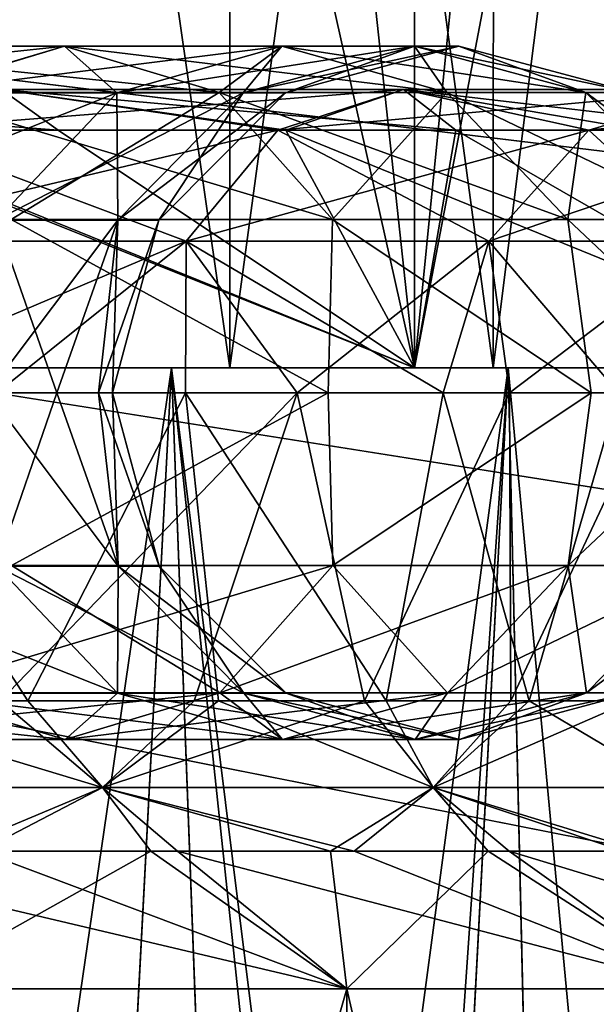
# Model space of a CAD drawing. Header units: metres. Extents: x -104 to 104, y -111 to 38.
# Tile 462 of 656: x -69.16 to -67.83, y 15.03 to 17.3. Entities that reach past the tile are written whole.
import ezdxf

# ---------------------------------------------------------------- set-up
doc = ezdxf.new("R2010")
doc.units = ezdxf.units.M
doc.layers.add('solid_509367_AD153', color=7, linetype='CONTINUOUS')

msp = doc.modelspace()

# ---------------------------------------------------------------- linework, layer by layer
at = {"layer": 'solid_509367_AD153'}
for points in [[(-68.253166, 16.5, 7.651943), (-68.848053, 22, 8.246834), (-69.485741, 22, 8.795604)], [(-69.485741, 16.5, 8.795604), (-68.253166, 16.5, 7.651943), (-69.485741, 22, 8.795604)], [(-69.485741, 16.5, -8.795604), (-69.485741, 22, -8.795604), (-68.848053, 22, -8.246834)], [(-69.485741, 16.5, -8.795604), (-68.848053, 22, -8.246834), (-68.253166, 22, -7.651943)], [(-68.253166, 16.5, -7.651943), (-69.485741, 16.5, -8.795604), (-68.253166, 22, -7.651943)], [(-68.253166, 16.5, 7.651943), (-68.253166, 22, 7.651943), (-68.848053, 22, 8.246834)], [(-67.204811, 16.5, 6.337351), (-67.704399, 22, 7.01426), (-68.253166, 22, 7.651943)], [(-68.253166, 16.5, 7.651943), (-67.204811, 16.5, 6.337351), (-68.253166, 22, 7.651943)], [(-68.253166, 16.5, -7.651943), (-68.253166, 22, -7.651943), (-67.704399, 22, -7.01426)], [(-68.253166, 16.5, -7.651943), (-67.704399, 22, -7.01426), (-67.204811, 22, -6.337351)], [(-67.204811, 16.5, -6.337351), (-68.253166, 16.5, -7.651943), (-67.204811, 22, -6.337351)], [(-69.328087, 16.5, 8.989111), (-69.329865, 21, 8.991062), (-68.679558, 21, 8.430799)], [(-68.679474, 16.5, -8.4313), (-68.679558, 21, -8.430799), (-69.329865, 21, -8.991062)], [(-69.328087, 16.5, -8.989111), (-68.679474, 16.5, -8.4313), (-69.329865, 21, -8.991062)], [(-68.679474, 16.5, 8.4313), (-69.328087, 16.5, 8.989111), (-68.679558, 21, 8.430799)], [(-68.679474, 16.5, 8.4313), (-68.679558, 21, 8.430799), (-68.069199, 21, 7.82044)], [(-68.071373, 16.5, -7.822324), (-68.069199, 21, -7.82044), (-68.679558, 21, -8.430799)], [(-68.679474, 16.5, -8.4313), (-68.071373, 16.5, -7.822324), (-68.679558, 21, -8.430799)], [(-68.071373, 16.5, 7.822324), (-68.679474, 16.5, 8.4313), (-68.069199, 21, 7.82044)], [(-68.071373, 16.5, 7.822324), (-68.069199, 21, 7.82044), (-67.508942, 21, 7.170133)], [(-67.507935, 16.5, 7.167895), (-68.071373, 16.5, 7.822324), (-67.508942, 21, 7.170133)], [(-68.071373, 16.5, -7.822324), (-67.507935, 16.5, -7.167895), (-68.069199, 21, -7.82044)], [(-67.507935, 16.5, -7.167895), (-67.508942, 21, -7.170133), (-68.069199, 21, -7.82044)], [(-88.5, -7.5, -19), (-88.5, 19.5, -19), (88.5, 19.5, -19)], [(-36.57795, -7.5, -19), (-88.5, -7.5, -19), (88.5, 19.5, -19)], [(-88.5, 19.5, 19), (-20.601435, 15.860655, 19), (-18.989748, 17.759779, 19)], [(-88.5, 19.5, 19), (-22.036695, 13.796837, 19), (-20.601435, 15.860655, 19)], [(-88.5, 19.5, 19), (-23.262661, 11.611843, 19), (-22.036695, 13.796837, 19)], [(-88.5, 19.5, 19), (-24.274422, 9.313841, 19), (-23.262661, 11.611843, 19)], [(-88.5, 19.5, 19), (-25.057833, 6.933899, 19), (-24.274422, 9.313841, 19)], [(-88.5, 19.5, 19), (-25.610046, 4.486145, 19), (-25.057833, 6.933899, 19)], [(-88.5, 19.5, 19), (-25.922733, 1.996398, 19), (-25.610046, 4.486145, 19)], [(-88.5, 19.5, 19), (-25.994944, -0.508141, 19), (-25.922733, 1.996398, 19)], [(-88.5, 19.5, 19), (-28.25597, -9.176244, 19), (-25.994944, -0.508141, 19)], [(-88.5, 19.5, 19), (-30.260374, -8.449453, 19), (-28.25597, -9.176244, 19)], [(-88.5, 19.5, 19), (-32.333549, -7.923218, 19), (-30.260374, -8.449453, 19)], [(-88.5, 19.5, 19), (-34.437721, -7.607192, 19), (-32.333549, -7.923218, 19)], [(-88.5, 19.5, 19), (-36.57795, -7.5, 19), (-34.437721, -7.607192, 19)], [(-88.5, 19.5, 19), (-88.5, -7.5, 19), (-36.57795, -7.5, 19)], [(-69.060844, 17.242264, 3.79044), (-69.417465, 17.134457, 3.608731), (-70.069199, 17.134457, 4.672254)], [(-69.745384, 17.242264, 4.907515), (-69.060844, 17.242264, 3.79044), (-70.069199, 17.134457, 4.672254)], [(-68.704018, 17.135294, 3.972252), (-69.060844, 17.242264, 3.79044), (-69.745384, 17.242264, 4.907515)], [(-69.421394, 17.135294, 5.142908), (-68.704018, 17.135294, 3.972252), (-69.745384, 17.242264, 4.907515)], [(-69.060844, 17.242264, -3.79044), (-69.745384, 17.242264, -4.907515), (-69.417465, 17.134457, -3.608731)], [(-69.421394, 17.135294, -5.142908), (-69.745384, 17.242264, -4.907515), (-69.060844, 17.242264, -3.79044)], [(-68.704018, 17.135294, -3.972252), (-69.421394, 17.135294, -5.142908), (-69.060844, 17.242264, -3.79044)], [(-68.559471, 17.242264, 2.580033), (-68.940132, 17.134457, 2.456349), (-69.417465, 17.134457, 3.608731)], [(-69.060844, 17.242264, 3.79044), (-68.559471, 17.242264, 2.580033), (-69.417465, 17.134457, 3.608731)], [(-69.060844, 17.242264, -3.79044), (-69.417465, 17.134457, -3.608731), (-68.940132, 17.134457, -2.456349)], [(-68.178604, 17.135294, 2.703787), (-68.559471, 17.242264, 2.580033), (-69.060844, 17.242264, 3.79044)], [(-68.704018, 17.135294, 3.972252), (-68.178604, 17.135294, 2.703787), (-69.060844, 17.242264, 3.79044)], [(-68.559471, 17.242264, -2.580033), (-69.060844, 17.242264, -3.79044), (-68.940132, 17.134457, -2.456349)], [(-68.704018, 17.135294, -3.972252), (-69.060844, 17.242264, -3.79044), (-68.559471, 17.242264, -2.580033)], [(-68.253632, 17.242264, 1.306097), (-68.648949, 17.134457, 1.243484), (-68.940132, 17.134457, 2.456349)], [(-68.559471, 17.242264, 2.580033), (-68.253632, 17.242264, 1.306097), (-68.940132, 17.134457, 2.456349)], [(-68.559471, 17.242264, -2.580033), (-68.940132, 17.134457, -2.456349), (-68.648949, 17.134457, -1.243484)], [(-68.178604, 17.135294, -2.703787), (-68.704018, 17.135294, -3.972252), (-68.559471, 17.242264, -2.580033)], [(-68.150841, 17.242264), (-68.551086, 17.134457), (-68.648949, 17.134457, 1.243484)], [(-68.253632, 17.242264, -1.306097), (-68.648949, 17.134457, -1.243484), (-68.551086, 17.134457)], [(-68.253632, 17.242264, 1.306097), (-68.150841, 17.242264), (-68.648949, 17.134457, 1.243484)], [(-68.253632, 17.242264, -1.306097), (-68.559471, 17.242264, -2.580033), (-68.648949, 17.134457, -1.243484)], [(-67.858086, 17.135294, 1.368745), (-68.253632, 17.242264, 1.306097), (-68.559471, 17.242264, 2.580033)], [(-68.178604, 17.135294, 2.703787), (-67.858086, 17.135294, 1.368745), (-68.559471, 17.242264, 2.580033)], [(-68.178604, 17.135294, -2.703787), (-68.559471, 17.242264, -2.580033), (-68.253632, 17.242264, -1.306097)], [(-68.253632, 17.242264, -1.306097), (-68.551086, 17.134457), (-68.150841, 17.242264)], [(-67.750366, 17.135294), (-68.150841, 17.242264), (-68.253632, 17.242264, 1.306097)], [(-67.858086, 17.135294, -1.368745), (-68.253632, 17.242264, -1.306097), (-68.150841, 17.242264)], [(-67.858086, 17.135294, 1.368745), (-67.750366, 17.135294), (-68.253632, 17.242264, 1.306097)], [(-67.858086, 17.135294, -1.368745), (-68.178604, 17.135294, -2.703787), (-68.253632, 17.242264, -1.306097)], [(-67.858086, 17.135294, -1.368745), (-68.150841, 17.242264), (-67.750366, 17.135294)], [(-70.29628, 17.142265, -7.779223), (-69.626564, 17.048483, -7.671109), (-69.075844, 17.048483, -7.139463)], [(-70.29628, 17.142265, -7.779223), (-69.075844, 17.048483, -7.139463), (-69.206131, 17.142265, -6.767719)], [(-68.940132, 17.134457, 2.456349), (-69.218384, 16.840813, 2.36594), (-69.678146, 16.840813, 3.475907)], [(-69.417465, 17.134457, 3.608731), (-68.940132, 17.134457, 2.456349), (-69.678146, 16.840813, 3.475907)], [(-69.206131, 17.142265, 6.767719), (-68.549995, 17.048483, 6.548849), (-69.606308, 17.048483, 7.65291)], [(-69.206131, 17.142265, 6.767719), (-69.462936, 17.0483, 6.529442), (-68.568367, 17.0483, 5.407694)], [(-68.278923, 17.142265, -5.605035), (-68.568367, 17.0483, -5.407694), (-69.462936, 17.0483, -6.529442)], [(-69.206131, 17.142265, -6.767719), (-68.278923, 17.142265, -5.605035), (-69.462936, 17.0483, -6.529442)], [(-68.442787, 16.842264, 4.105354), (-68.704018, 17.135294, 3.972252), (-69.421394, 17.135294, 5.142908)], [(-69.184204, 16.842264, 5.315237), (-68.442787, 16.842264, 4.105354), (-69.421394, 17.135294, 5.142908)], [(-69.184204, 16.842264, -5.315237), (-69.421394, 17.135294, -5.142908), (-68.704018, 17.135294, -3.972252)], [(-68.940132, 17.134457, -2.456349), (-69.417465, 17.134457, -3.608731), (-69.218384, 16.840813, -2.36594)], [(-68.648949, 17.134457, 1.243484), (-68.93792, 16.840813, 1.197716), (-69.218384, 16.840813, 2.36594)], [(-68.940132, 17.134457, 2.456349), (-68.648949, 17.134457, 1.243484), (-69.218384, 16.840813, 2.36594)], [(-68.940132, 17.134457, -2.456349), (-69.218384, 16.840813, -2.36594), (-68.93792, 16.840813, -1.197716)], [(-68.278923, 17.142265, 5.605035), (-68.549995, 17.048483, 6.548849), (-69.206131, 17.142265, 6.767719)], [(-69.206131, 17.142265, -6.767719), (-69.075844, 17.048483, -7.139463), (-68.15757, 17.048483, -6.041017)], [(-69.206131, 17.142265, -6.767719), (-68.15757, 17.048483, -6.041017), (-68.278923, 17.142265, -5.605035)], [(-68.278923, 17.142265, 5.605035), (-69.206131, 17.142265, 6.767719), (-68.568367, 17.0483, 5.407694)], [(-68.442787, 16.842264, -4.105354), (-69.184204, 16.842264, -5.315237), (-68.704018, 17.135294, -3.972252)], [(-68.648949, 17.134457, -1.243484), (-68.940132, 17.134457, -2.456349), (-68.93792, 16.840813, -1.197716)], [(-68.551086, 17.134457), (-68.843658, 16.840813), (-68.93792, 16.840813, 1.197716)], [(-68.648949, 17.134457, -1.243484), (-68.93792, 16.840813, -1.197716), (-68.843658, 16.840813)], [(-68.648949, 17.134457, 1.243484), (-68.551086, 17.134457), (-68.93792, 16.840813, 1.197716)], [(-68.648949, 17.134457, -1.243484), (-68.843658, 16.840813), (-68.551086, 17.134457)], [(-67.899765, 16.842264, 2.794385), (-68.178604, 17.135294, 2.703787), (-68.704018, 17.135294, 3.972252)], [(-68.442787, 16.842264, 4.105354), (-67.899765, 16.842264, 2.794385), (-68.704018, 17.135294, 3.972252)], [(-68.442787, 16.842264, -4.105354), (-68.704018, 17.135294, -3.972252), (-68.178604, 17.135294, -2.703787)], [(-68.278923, 17.142265, 5.605035), (-68.568367, 17.0483, 5.407694), (-67.850983, 17.0483, 4.165146)], [(-67.535362, 17.142265, -4.317143), (-67.850983, 17.0483, -4.165146), (-68.568367, 17.0483, -5.407694)], [(-68.278923, 17.142265, -5.605035), (-67.535362, 17.142265, -4.317143), (-68.568367, 17.0483, -5.407694)], [(-68.278923, 17.142265, 5.605035), (-67.729996, 17.048483, 5.40157), (-68.549995, 17.048483, 6.548849)], [(-67.899765, 16.842264, -2.794385), (-68.442787, 16.842264, -4.105354), (-68.178604, 17.135294, -2.703787)], [(-67.535362, 17.142265, 4.317143), (-67.729996, 17.048483, 5.40157), (-68.278923, 17.142265, 5.605035)], [(-68.278923, 17.142265, -5.605035), (-68.15757, 17.048483, -6.041017), (-67.474983, 17.048483, -4.963771)], [(-68.278923, 17.142265, -5.605035), (-67.474983, 17.048483, -4.963771), (-67.535362, 17.142265, -4.317143)], [(-67.535362, 17.142265, 4.317143), (-68.278923, 17.142265, 5.605035), (-67.850983, 17.0483, 4.165146)], [(-67.568512, 16.842264, 1.414609), (-67.858086, 17.135294, 1.368745), (-68.178604, 17.135294, 2.703787)], [(-67.899765, 16.842264, 2.794385), (-67.568512, 16.842264, 1.414609), (-68.178604, 17.135294, 2.703787)], [(-67.899765, 16.842264, -2.794385), (-68.178604, 17.135294, -2.703787), (-67.858086, 17.135294, -1.368745)], [(-67.568512, 16.842264, -1.414609), (-67.899765, 16.842264, -2.794385), (-67.858086, 17.135294, -1.368745)], [(-67.457176, 16.842264), (-67.750366, 17.135294), (-67.858086, 17.135294, 1.368745)], [(-67.568512, 16.842264, -1.414609), (-67.858086, 17.135294, -1.368745), (-67.750366, 17.135294)], [(-67.568512, 16.842264, 1.414609), (-67.457176, 16.842264), (-67.858086, 17.135294, 1.368745)], [(-67.535362, 17.142265, 4.317143), (-67.850983, 17.0483, 4.165146), (-67.326805, 17.0483, 2.829556)], [(-66.99205, 17.142265, -2.932814), (-67.326805, 17.0483, -2.829556), (-67.850983, 17.0483, -4.165146)], [(-67.535362, 17.142265, -4.317143), (-66.99205, 17.142265, -2.932814), (-67.850983, 17.0483, -4.165146)], [(-69.462936, 17.0483, 6.529442), (-69.650795, 16.79163, 6.355137), (-68.780106, 16.79163, 5.263334)], [(-68.568367, 17.0483, -5.407694), (-68.780106, 16.79163, -5.263334), (-69.650795, 16.79163, -6.355137)], [(-69.462936, 17.0483, -6.529442), (-68.568367, 17.0483, -5.407694), (-69.650795, 16.79163, -6.355137)], [(-69.626564, 17.048483, -7.671109), (-69.485741, 16.5, -8.795604), (-68.253166, 16.5, -7.651943)], [(-69.075844, 17.048483, -7.139463), (-69.626564, 17.048483, -7.671109), (-68.253166, 16.5, -7.651943)], [(-69.606308, 17.048483, 7.65291), (-68.253166, 16.5, 7.651943), (-69.485741, 16.5, 8.795604)], [(-69.606308, 17.048483, 7.65291), (-68.549995, 17.048483, 6.548849), (-68.253166, 16.5, 7.651943)], [(-68.568367, 17.0483, 5.407694), (-69.462936, 17.0483, 6.529442), (-68.780106, 16.79163, 5.263334)], [(-68.15757, 17.048483, -6.041017), (-69.075844, 17.048483, -7.139463), (-68.253166, 16.5, -7.651943)], [(-68.568367, 17.0483, 5.407694), (-68.780106, 16.79163, 5.263334), (-68.081871, 16.79163, 4.053957)], [(-67.850983, 17.0483, -4.165146), (-68.081871, 16.79163, -4.053957), (-68.780106, 16.79163, -5.263334)], [(-68.568367, 17.0483, -5.407694), (-67.850983, 17.0483, -4.165146), (-68.780106, 16.79163, -5.263334)], [(-67.850983, 17.0483, 4.165146), (-68.568367, 17.0483, 5.407694), (-68.081871, 16.79163, 4.053957)], [(-68.549995, 17.048483, 6.548849), (-67.204811, 16.5, 6.337351), (-68.253166, 16.5, 7.651943)], [(-68.549995, 17.048483, 6.548849), (-67.729996, 17.048483, 5.40157), (-67.204811, 16.5, 6.337351)], [(-68.15757, 17.048483, -6.041017), (-68.253166, 16.5, -7.651943), (-67.204811, 16.5, -6.337351)], [(-67.474983, 17.048483, -4.963771), (-68.15757, 17.048483, -6.041017), (-67.204811, 16.5, -6.337351)], [(-67.850983, 17.0483, 4.165146), (-68.081871, 16.79163, 4.053957), (-67.571686, 16.79163, 2.75402)], [(-67.326805, 17.0483, -2.829556), (-67.571686, 16.79163, -2.75402), (-68.081871, 16.79163, -4.053957)], [(-67.850983, 17.0483, -4.165146), (-67.326805, 17.0483, -2.829556), (-68.081871, 16.79163, -4.053957)], [(-67.326805, 17.0483, 2.829556), (-67.850983, 17.0483, 4.165146), (-67.571686, 16.79163, 2.75402)], [(-69.184204, 16.842264, 5.315237), (-69.279366, 16.442265, 5.620046), (-68.452812, 16.442265, 4.354918)], [(-69.184204, 16.842264, -5.315237), (-68.452812, 16.442265, -4.354918), (-69.279366, 16.442265, -5.620046)], [(-68.93792, 16.840813, 1.197716), (-69.078552, 16.442265, 1.387309), (-69.238213, 16.442265, 2.066156)], [(-69.218384, 16.840813, 2.36594), (-68.93792, 16.840813, 1.197716), (-69.238213, 16.442265, 2.066156)], [(-69.218384, 16.840813, -2.36594), (-69.238213, 16.442265, -2.066156), (-69.078552, 16.442265, -1.387309)], [(-68.93792, 16.840813, -1.197716), (-69.218384, 16.840813, -2.36594), (-69.078552, 16.442265, -1.387309)], [(-69.184204, 16.842264, 5.315237), (-68.452812, 16.442265, 4.354918), (-68.442787, 16.842264, 4.105354)], [(-68.442787, 16.842264, -4.105354), (-68.452812, 16.442265, -4.354918), (-69.184204, 16.842264, -5.315237)], [(-68.93792, 16.840813, 1.197716), (-68.982208, 16.442265, 0.696626), (-69.078552, 16.442265, 1.387309)], [(-68.93792, 16.840813, -1.197716), (-69.078552, 16.442265, -1.387309), (-68.982208, 16.442265, -0.696626)], [(-68.843658, 16.840813), (-68.949997, 16.442265), (-68.982208, 16.442265, 0.696626)], [(-68.93792, 16.840813, -1.197716), (-68.982208, 16.442265, -0.696626), (-68.949997, 16.442265)], [(-68.93792, 16.840813, 1.197716), (-68.843658, 16.840813), (-68.982208, 16.442265, 0.696626)], [(-68.93792, 16.840813, -1.197716), (-68.949997, 16.442265), (-68.843658, 16.840813)], [(-68.442787, 16.842264, 4.105354), (-68.452812, 16.442265, 4.354918), (-67.845772, 16.442265, 2.971)], [(-68.442787, 16.842264, -4.105354), (-67.845772, 16.442265, -2.971), (-68.452812, 16.442265, -4.354918)], [(-68.442787, 16.842264, 4.105354), (-67.845772, 16.442265, 2.971), (-67.899765, 16.842264, 2.794385)], [(-67.899765, 16.842264, -2.794385), (-67.845772, 16.442265, -2.971), (-68.442787, 16.842264, -4.105354)], [(-67.899765, 16.842264, 2.794385), (-67.845772, 16.442265, 2.971), (-67.474792, 16.442265, 1.50604)], [(-67.899765, 16.842264, 2.794385), (-67.474792, 16.442265, 1.50604), (-67.568512, 16.842264, 1.414609)], [(-67.899765, 16.842264, -2.794385), (-67.474792, 16.442265, -1.50604), (-67.845772, 16.442265, -2.971)], [(-67.568512, 16.842264, -1.414609), (-67.474792, 16.442265, -1.50604), (-67.899765, 16.842264, -2.794385)], [(-68.780106, 16.79163, 5.263334), (-69.650795, 16.79163, 6.355137), (-69.605972, 16.442265, 6.167247)], [(-69.650795, 16.79163, -6.355137), (-68.780106, 16.79163, -5.263334), (-69.217262, 16.442265, -5.702999)], [(-68.780106, 16.79163, 5.263334), (-69.605972, 16.442265, 6.167247), (-68.781441, 16.442265, 5.097681)], [(-68.780106, 16.79163, -5.263334), (-68.524414, 16.442265, -4.685347), (-69.217262, 16.442265, -5.702999)], [(-68.780106, 16.79163, 5.263334), (-68.781441, 16.442265, 5.097681), (-68.187332, 16.442265, 4.057343)], [(-68.081871, 16.79163, 4.053957), (-68.780106, 16.79163, 5.263334), (-68.187332, 16.442265, 4.057343)], [(-68.780106, 16.79163, -5.263334), (-68.081871, 16.79163, -4.053957), (-68.524414, 16.442265, -4.685347)], [(-68.081871, 16.79163, -4.053957), (-68.03405, 16.442265, -3.72695), (-68.524414, 16.442265, -4.685347)], [(-68.081871, 16.79163, 4.053957), (-68.187332, 16.442265, 4.057343), (-67.782219, 16.442265, 3.092377)], [(-67.571686, 16.79163, 2.75402), (-68.081871, 16.79163, 4.053957), (-67.782219, 16.442265, 3.092377)], [(-68.081871, 16.79163, -4.053957), (-67.571686, 16.79163, -2.75402), (-68.03405, 16.442265, -3.72695)], [(-67.571686, 16.79163, -2.75402), (-67.696152, 16.442265, -2.838101), (-68.03405, 16.442265, -3.72695)], [(-68.814308, 16.5, 5.582286), (-69.519646, 11.665679, 6.443962), (-69.782486, 16.5, 6.717515)], [(-69.782486, 16.5, -6.717515), (-69.518669, 11.665949, -6.442901), (-69.061256, 11.804185, -5.908901)], [(-69.782486, 16.5, -6.717515), (-69.061256, 11.804185, -5.908901), (-68.814308, 16.5, -5.582286)], [(-68.814308, 16.5, 5.582286), (-69.782486, 16.5, 6.717515), (-69.328087, 16.5, 8.989111)], [(-69.782486, 16.5, -6.717515), (-68.814308, 16.5, -5.582286), (-69.328087, 16.5, -8.989111)], [(-68.814308, 16.5, 5.582286), (-69.06192, 11.803964, 5.909736), (-69.519646, 11.665679, 6.443962)], [(-68.814308, 16.5, -5.582286), (-68.679474, 16.5, -8.4313), (-69.328087, 16.5, -8.989111)], [(-68.814308, 16.5, 5.582286), (-69.328087, 16.5, 8.989111), (-68.679474, 16.5, 8.4313)], [(-68.814308, 16.5, 5.582286), (-68.644089, 11.949822, 5.341788), (-69.06192, 11.803964, 5.909736)], [(-68.814308, 16.5, -5.582286), (-69.061256, 11.804185, -5.908901), (-68.643562, 11.950036, -5.341013)], [(-68.037056, 16.5, 4.315154), (-68.644089, 11.949822, 5.341788), (-68.814308, 16.5, 5.582286)], [(-68.814308, 16.5, -5.582286), (-68.34243, 12.071552, -4.868679), (-68.268188, 12.104103, -4.742074)], [(-68.814308, 16.5, -5.582286), (-68.643562, 11.950036, -5.341013), (-68.34243, 12.071552, -4.868679)], [(-68.814308, 16.5, -5.582286), (-68.268188, 12.104103, -4.742074), (-68.037056, 16.5, -4.315154)], [(-68.814308, 16.5, -5.582286), (-68.037056, 16.5, -4.315154), (-68.679474, 16.5, -8.4313)], [(-68.037056, 16.5, 4.315154), (-68.814308, 16.5, 5.582286), (-68.071373, 16.5, 7.822324)], [(-68.814308, 16.5, 5.582286), (-68.679474, 16.5, 8.4313), (-68.071373, 16.5, 7.822324)], [(-68.037056, 16.5, -4.315154), (-68.071373, 16.5, -7.822324), (-68.679474, 16.5, -8.4313)], [(-68.037056, 16.5, 4.315154), (-68.342384, 12.071556, 4.868601), (-68.644089, 11.949822, 5.341788)], [(-68.037056, 16.5, 4.315154), (-68.268684, 12.103865, 4.742942), (-68.342384, 12.071556, 4.868601)], [(-68.037056, 16.5, 4.315154), (-67.938469, 12.264239, 4.117054), (-68.268684, 12.103865, 4.742942)], [(-68.037056, 16.5, -4.315154), (-68.268188, 12.104103, -4.742074), (-67.938004, 12.264494, -4.116098)], [(-68.037056, 16.5, -4.315154), (-67.507935, 16.5, -7.167895), (-68.071373, 16.5, -7.822324)], [(-68.037056, 16.5, 4.315154), (-68.071373, 16.5, 7.822324), (-67.507935, 16.5, 7.167895)], [(-67.464523, 16.5, 2.932928), (-67.938469, 12.264239, 4.117054), (-68.037056, 16.5, 4.315154)], [(-68.037056, 16.5, -4.315154), (-67.938004, 12.264494, -4.116098), (-67.655319, 12.430152, -3.467223)], [(-68.037056, 16.5, -4.315154), (-67.655319, 12.430152, -3.467223), (-67.464523, 16.5, -2.932928)], [(-68.037056, 16.5, -4.315154), (-67.464523, 16.5, -2.932928), (-67.507935, 16.5, -7.167895)], [(-67.464523, 16.5, 2.932928), (-68.037056, 16.5, 4.315154), (-67.507935, 16.5, 7.167895)], [(-67.464523, 16.5, 2.932928), (-67.655678, 12.429926, 3.468127), (-67.938469, 12.264239, 4.117054)], [(-69.635887, 15.73094, 6.200522), (-69.145401, 15.73094, 5.610026), (-69.605972, 16.442265, 6.167247)], [(-69.145401, 15.73094, 5.610026), (-68.781441, 16.442265, 5.097681), (-69.605972, 16.442265, 6.167247)], [(-69.183525, 16.043716, 5.315728), (-68.452812, 16.442265, 4.354918), (-69.279366, 16.442265, 5.620046)], [(-69.279366, 16.442265, -5.620046), (-68.452812, 16.442265, -4.354918), (-69.183525, 16.043716, -5.315728)], [(-69.238213, 16.442265, 2.066156), (-69.078552, 16.442265, 1.387309), (-69.21759, 16.042265, 2.366199)], [(-69.238213, 16.442265, -2.066156), (-69.21759, 16.042265, -2.366199), (-68.937096, 16.042265, -1.197847)], [(-69.078552, 16.442265, -1.387309), (-69.238213, 16.442265, -2.066156), (-68.937096, 16.042265, -1.197847)], [(-69.078552, 16.442265, 1.387309), (-68.937096, 16.042265, 1.197847), (-69.21759, 16.042265, 2.366199)], [(-69.217262, 16.442265, -5.702999), (-68.524414, 16.442265, -4.685347), (-69.208542, 15.73094, -5.691847)], [(-68.524414, 16.442265, -4.685347), (-68.761772, 15.73094, -5.06777), (-69.208542, 15.73094, -5.691847)], [(-69.183525, 16.043716, 5.315728), (-68.442039, 16.043716, 4.105734), (-68.452812, 16.442265, 4.354918)], [(-68.452812, 16.442265, -4.354918), (-68.442039, 16.043716, -4.105734), (-69.183525, 16.043716, -5.315728)], [(-69.145401, 15.73094, 5.610026), (-68.705353, 15.73094, 4.980559), (-68.781441, 16.442265, 5.097681)], [(-69.078552, 16.442265, 1.387309), (-68.982208, 16.442265, 0.696626), (-68.937096, 16.042265, 1.197847)], [(-68.982208, 16.442265, -0.696626), (-69.078552, 16.442265, -1.387309), (-68.937096, 16.042265, -1.197847)], [(-68.982208, 16.442265, -0.696626), (-68.842819, 16.042265), (-68.949997, 16.442265)], [(-68.982208, 16.442265, -0.696626), (-68.937096, 16.042265, -1.197847), (-68.842819, 16.042265)], [(-68.982208, 16.442265, 0.696626), (-68.949997, 16.442265), (-68.937096, 16.042265, 1.197847)], [(-68.949997, 16.442265), (-68.842819, 16.042265), (-68.937096, 16.042265, 1.197847)], [(-68.318909, 15.73094, 4.31651), (-68.187332, 16.442265, 4.057343), (-68.781441, 16.442265, 5.097681)], [(-68.705353, 15.73094, 4.980559), (-68.318909, 15.73094, 4.31651), (-68.781441, 16.442265, 5.097681)], [(-68.524414, 16.442265, -4.685347), (-68.368523, 15.73094, -4.409265), (-68.761772, 15.73094, -5.06777)], [(-68.524414, 16.442265, -4.685347), (-68.03405, 16.442265, -3.72695), (-68.368523, 15.73094, -4.409265)], [(-68.442039, 16.043716, 4.105734), (-67.845772, 16.442265, 2.971), (-68.452812, 16.442265, 4.354918)], [(-68.452812, 16.442265, -4.354918), (-67.845772, 16.442265, -2.971), (-68.442039, 16.043716, -4.105734)], [(-68.442039, 16.043716, 4.105734), (-67.898972, 16.043716, 2.794644), (-67.845772, 16.442265, 2.971)], [(-67.845772, 16.442265, -2.971), (-67.898972, 16.043716, -2.794644), (-68.442039, 16.043716, -4.105734)], [(-68.03405, 16.442265, -3.72695), (-68.030952, 15.73094, -3.719902), (-68.368523, 15.73094, -4.409265)], [(-68.318909, 15.73094, 4.31651), (-67.988976, 15.73094, 3.622847), (-68.187332, 16.442265, 4.057343)], [(-67.988976, 15.73094, 3.622847), (-67.782219, 16.442265, 3.092377), (-68.187332, 16.442265, 4.057343)], [(-68.03405, 16.442265, -3.72695), (-67.696152, 16.442265, -2.838101), (-68.030952, 15.73094, -3.719902)], [(-67.696152, 16.442265, -2.838101), (-67.751709, 15.73094, -3.00497), (-68.030952, 15.73094, -3.719902)], [(-67.988976, 15.73094, 3.622847), (-67.717873, 15.73094, 2.904611), (-67.782219, 16.442265, 3.092377)], [(-67.898972, 16.043716, 2.794644), (-67.474792, 16.442265, 1.50604), (-67.845772, 16.442265, 2.971)], [(-67.898972, 16.043716, 2.794644), (-67.567688, 16.043716, 1.41474), (-67.474792, 16.442265, 1.50604)], [(-67.474792, 16.442265, -1.50604), (-67.567688, 16.043716, -1.41474), (-67.898972, 16.043716, -2.794644)], [(-67.845772, 16.442265, -2.971), (-67.474792, 16.442265, -1.50604), (-67.898972, 16.043716, -2.794644)], [(-69.677406, 16.042265, -3.476287), (-69.416176, 15.749235, -3.609389), (-68.938759, 15.749235, -2.456797)], [(-69.21759, 16.042265, -2.366199), (-69.677406, 16.042265, -3.476287), (-68.938759, 15.749235, -2.456797)], [(-69.420219, 15.750073, 5.14376), (-68.702721, 15.750073, 3.972911), (-69.183525, 16.043716, 5.315728)], [(-69.420219, 15.750073, -5.14376), (-69.183525, 16.043716, -5.315728), (-68.442039, 16.043716, -4.105734)], [(-68.702721, 15.750073, -3.972911), (-69.420219, 15.750073, -5.14376), (-68.442039, 16.043716, -4.105734)], [(-69.21759, 16.042265, 2.366199), (-68.938759, 15.749235, 2.456797), (-69.416176, 15.749235, 3.609389)], [(-69.21759, 16.042265, 2.366199), (-68.937096, 16.042265, 1.197847), (-68.938759, 15.749235, 2.456797)], [(-69.21759, 16.042265, -2.366199), (-68.938759, 15.749235, -2.456797), (-68.647522, 15.749235, -1.243711)], [(-68.937096, 16.042265, -1.197847), (-69.21759, 16.042265, -2.366199), (-68.647522, 15.749235, -1.243711)], [(-68.702721, 15.750073, 3.972911), (-68.442039, 16.043716, 4.105734), (-69.183525, 16.043716, 5.315728)], [(-68.937096, 16.042265, 1.197847), (-68.647522, 15.749235, 1.243711), (-68.938759, 15.749235, 2.456797)], [(-68.937096, 16.042265, -1.197847), (-68.549637, 15.749235), (-68.842819, 16.042265)], [(-68.937096, 16.042265, -1.197847), (-68.647522, 15.749235, -1.243711), (-68.549637, 15.749235)], [(-68.937096, 16.042265, 1.197847), (-68.842819, 16.042265), (-68.647522, 15.749235, 1.243711)], [(-68.842819, 16.042265), (-68.549637, 15.749235), (-68.647522, 15.749235, 1.243711)], [(-68.702721, 15.750073, 3.972911), (-68.177223, 15.750073, 2.704235), (-68.442039, 16.043716, 4.105734)], [(-68.702721, 15.750073, -3.972911), (-68.442039, 16.043716, -4.105734), (-67.898972, 16.043716, -2.794644)], [(-68.177223, 15.750073, -2.704235), (-68.702721, 15.750073, -3.972911), (-67.898972, 16.043716, -2.794644)], [(-68.177223, 15.750073, 2.704235), (-67.898972, 16.043716, 2.794644), (-68.442039, 16.043716, 4.105734)], [(-68.177223, 15.750073, 2.704235), (-67.856651, 15.750073, 1.368972), (-67.898972, 16.043716, 2.794644)], [(-68.177223, 15.750073, -2.704235), (-67.898972, 16.043716, -2.794644), (-67.567688, 16.043716, -1.41474)], [(-67.856651, 15.750073, -1.368972), (-68.177223, 15.750073, -2.704235), (-67.567688, 16.043716, -1.41474)], [(-67.856651, 15.750073, 1.368972), (-67.567688, 16.043716, 1.41474), (-67.898972, 16.043716, 2.794644)], [(-67.856651, 15.750073, -1.368972), (-67.456345, 16.043716), (-67.748909, 15.750073)], [(-67.856651, 15.750073, -1.368972), (-67.567688, 16.043716, -1.41474), (-67.456345, 16.043716)], [(-67.856651, 15.750073, 1.368972), (-67.748909, 15.750073), (-67.567688, 16.043716, 1.41474)], [(-70.068024, 15.749235, -4.673106), (-69.744034, 15.642265, -4.908499), (-69.059349, 15.642265, -3.791201)], [(-69.416176, 15.749235, -3.609389), (-70.068024, 15.749235, -4.673106), (-69.059349, 15.642265, -3.791201)], [(-69.744034, 15.642265, 4.908499), (-69.059349, 15.642265, 3.791201), (-69.420219, 15.750073, 5.14376)], [(-69.744034, 15.642265, -4.908499), (-69.420219, 15.750073, -5.14376), (-68.702721, 15.750073, -3.972911)], [(-69.059349, 15.642265, -3.791201), (-69.744034, 15.642265, -4.908499), (-68.702721, 15.750073, -3.972911)], [(-69.416176, 15.749235, 3.609389), (-69.059349, 15.642265, 3.791201), (-69.744034, 15.642265, 4.908499)], [(-69.059349, 15.642265, 3.791201), (-68.702721, 15.750073, 3.972911), (-69.420219, 15.750073, 5.14376)], [(-69.416176, 15.749235, 3.609389), (-68.938759, 15.749235, 2.456797), (-69.059349, 15.642265, 3.791201)], [(-69.416176, 15.749235, -3.609389), (-69.059349, 15.642265, -3.791201), (-68.557884, 15.642265, -2.580551)], [(-68.938759, 15.749235, -2.456797), (-69.416176, 15.749235, -3.609389), (-68.557884, 15.642265, -2.580551)], [(-69.059349, 15.642265, 3.791201), (-68.557884, 15.642265, 2.580551), (-68.702721, 15.750073, 3.972911)], [(-69.059349, 15.642265, -3.791201), (-68.702721, 15.750073, -3.972911), (-68.177223, 15.750073, -2.704235)], [(-68.557884, 15.642265, -2.580551), (-69.059349, 15.642265, -3.791201), (-68.177223, 15.750073, -2.704235)], [(-68.938759, 15.749235, 2.456797), (-68.557884, 15.642265, 2.580551), (-69.059349, 15.642265, 3.791201)], [(-68.938759, 15.749235, 2.456797), (-68.647522, 15.749235, 1.243711), (-68.557884, 15.642265, 2.580551)], [(-68.938759, 15.749235, -2.456797), (-68.557884, 15.642265, -2.580551), (-68.251976, 15.642265, -1.306359)], [(-68.647522, 15.749235, -1.243711), (-68.938759, 15.749235, -2.456797), (-68.251976, 15.642265, -1.306359)], [(-68.557884, 15.642265, 2.580551), (-68.177223, 15.750073, 2.704235), (-68.702721, 15.750073, 3.972911)], [(-68.647522, 15.749235, -1.243711), (-68.149162, 15.642265), (-68.549637, 15.749235)], [(-68.647522, 15.749235, -1.243711), (-68.251976, 15.642265, -1.306359), (-68.149162, 15.642265)], [(-68.647522, 15.749235, 1.243711), (-68.251976, 15.642265, 1.306359), (-68.557884, 15.642265, 2.580551)], [(-68.647522, 15.749235, 1.243711), (-68.549637, 15.749235), (-68.251976, 15.642265, 1.306359)], [(-68.557884, 15.642265, 2.580551), (-68.251976, 15.642265, 1.306359), (-68.177223, 15.750073, 2.704235)], [(-68.557884, 15.642265, -2.580551), (-68.177223, 15.750073, -2.704235), (-67.856651, 15.750073, -1.368972)], [(-68.251976, 15.642265, -1.306359), (-68.557884, 15.642265, -2.580551), (-67.856651, 15.750073, -1.368972)], [(-68.549637, 15.749235), (-68.149162, 15.642265), (-68.251976, 15.642265, 1.306359)], [(-68.251976, 15.642265, -1.306359), (-67.748909, 15.750073), (-68.149162, 15.642265)], [(-68.251976, 15.642265, -1.306359), (-67.856651, 15.750073, -1.368972), (-67.748909, 15.750073)], [(-68.251976, 15.642265, 1.306359), (-67.856651, 15.750073, 1.368972), (-68.177223, 15.750073, 2.704235)], [(-68.251976, 15.642265, 1.306359), (-68.149162, 15.642265), (-67.856651, 15.750073, 1.368972)], [(-68.149162, 15.642265), (-67.748909, 15.750073), (-67.856651, 15.750073, 1.368972)], [(-68.973236, 15.530939, 5.468513), (-69.635887, 15.73094, 6.200522), (-69.921371, 15.530939, 6.578632)], [(-69.921371, 15.530939, -6.578632), (-69.208542, 15.73094, -5.691847), (-68.973236, 15.530939, -5.468513)], [(-68.973236, 15.530939, 5.468513), (-69.145401, 15.73094, 5.610026), (-69.635887, 15.73094, 6.200522)], [(-68.973236, 15.530939, -5.468513), (-69.208542, 15.73094, -5.691847), (-68.761772, 15.73094, -5.06777)], [(-68.973236, 15.530939, 5.468513), (-68.705353, 15.73094, 4.980559), (-69.145401, 15.73094, 5.610026)], [(-68.210442, 15.530939, 4.223742), (-68.705353, 15.73094, 4.980559), (-68.973236, 15.530939, 5.468513)], [(-68.973236, 15.530939, -5.468513), (-68.761772, 15.73094, -5.06777), (-68.368523, 15.73094, -4.409265)], [(-68.973236, 15.530939, -5.468513), (-68.368523, 15.73094, -4.409265), (-68.210442, 15.530939, -4.223742)], [(-68.210442, 15.530939, 4.223742), (-68.318909, 15.73094, 4.31651), (-68.705353, 15.73094, 4.980559)], [(-68.210442, 15.530939, -4.223742), (-68.368523, 15.73094, -4.409265), (-68.030952, 15.73094, -3.719902)], [(-68.210442, 15.530939, 4.223742), (-67.988976, 15.73094, 3.622847), (-68.318909, 15.73094, 4.31651)], [(-67.651756, 15.530939, 2.874968), (-67.988976, 15.73094, 3.622847), (-68.210442, 15.530939, 4.223742)], [(-68.210442, 15.530939, -4.223742), (-68.030952, 15.73094, -3.719902), (-67.751709, 15.73094, -3.00497)], [(-68.210442, 15.530939, -4.223742), (-67.751709, 15.73094, -3.00497), (-67.651756, 15.530939, -2.874968)], [(-67.651756, 15.530939, 2.874968), (-67.717873, 15.73094, 2.904611), (-67.988976, 15.73094, 3.622847)], [(-68.973236, 15.530939, 5.468513), (-69.921371, 15.530939, 6.578632), (-69.255798, 15.38453, 6.068279)], [(-69.921371, 15.530939, -6.578632), (-68.973236, 15.530939, -5.468513), (-69.324226, 15.38453, -6.149049)], [(-68.973236, 15.530939, -5.468513), (-68.861908, 15.38453, -5.564351), (-69.324226, 15.38453, -6.149049)], [(-68.973236, 15.530939, 5.468513), (-69.255798, 15.38453, 6.068279), (-68.800209, 15.38453, 5.478656)], [(-68.973236, 15.530939, 5.468513), (-68.800209, 15.38453, 5.478656), (-68.392242, 15.38453, 4.854555)], [(-68.210442, 15.530939, 4.223742), (-68.973236, 15.530939, 5.468513), (-68.392242, 15.38453, 4.854555)], [(-68.973236, 15.530939, -5.468513), (-68.44751, 15.38453, -4.945695), (-68.861908, 15.38453, -5.564351)], [(-68.973236, 15.530939, -5.468513), (-68.210442, 15.530939, -4.223742), (-68.44751, 15.38453, -4.945695)], [(-68.210442, 15.530939, -4.223742), (-68.083176, 15.38453, -4.296467), (-68.44751, 15.38453, -4.945695)], [(-68.210442, 15.530939, 4.223742), (-68.392242, 15.38453, 4.854555), (-68.034744, 15.38453, 4.200224)], [(-68.210442, 15.530939, 4.223742), (-68.034744, 15.38453, 4.200224), (-67.72998, 15.38453, 3.519839)], [(-67.651756, 15.530939, 2.874968), (-68.210442, 15.530939, 4.223742), (-67.72998, 15.38453, 3.519839)], [(-68.210442, 15.530939, -4.223742), (-67.770805, 15.38453, -3.619896), (-68.083176, 15.38453, -4.296467)], [(-68.210442, 15.530939, -4.223742), (-67.651756, 15.530939, -2.874968), (-67.770805, 15.38453, -3.619896)], [(-68.409828, 15.066987, 5.877852), (-69.255798, 15.38453, 6.068279), (-69.756424, 15.38453, 6.620171)], [(-69.428932, 15.066987, 7.071068), (-68.409828, 15.066987, 5.877852), (-69.756424, 15.38453, 6.620171)], [(-69.428932, 15.066987, -7.071068), (-69.324226, 15.38453, -6.149049), (-68.861908, 15.38453, -5.564351)], [(-68.409828, 15.066987, -5.877852), (-69.428932, 15.066987, -7.071068), (-68.861908, 15.38453, -5.564351)], [(-68.409828, 15.066987, 5.877852), (-68.800209, 15.38453, 5.478656), (-69.255798, 15.38453, 6.068279)], [(-68.409828, 15.066987, -5.877852), (-68.861908, 15.38453, -5.564351), (-68.44751, 15.38453, -4.945695)], [(-67.589935, 15.066987, 4.539905), (-68.392242, 15.38453, 4.854555), (-68.800209, 15.38453, 5.478656)], [(-68.409828, 15.066987, 5.877852), (-67.589935, 15.066987, 4.539905), (-68.800209, 15.38453, 5.478656)], [(-68.409828, 15.066987, -5.877852), (-68.44751, 15.38453, -4.945695), (-68.083176, 15.38453, -4.296467)], [(-67.589935, 15.066987, -4.539905), (-68.409828, 15.066987, -5.877852), (-68.083176, 15.38453, -4.296467)], [(-67.589935, 15.066987, 4.539905), (-68.034744, 15.38453, 4.200224), (-68.392242, 15.38453, 4.854555)], [(-67.589935, 15.066987, -4.539905), (-68.083176, 15.38453, -4.296467), (-67.770805, 15.38453, -3.619896)], [(-66.989433, 15.066987, 3.09017), (-67.72998, 15.38453, 3.519839), (-68.034744, 15.38453, 4.200224)], [(-67.589935, 15.066987, 4.539905), (-66.989433, 15.066987, 3.09017), (-68.034744, 15.38453, 4.200224)], [(-68.409828, 11.5, 5.877852), (-68.409828, 15.066987, 5.877852), (-69.428932, 15.066987, 7.071068)], [(-69.428932, 11.5, 7.071068), (-68.409828, 11.5, 5.877852), (-69.428932, 15.066987, 7.071068)], [(-69.428932, 11.5, -7.071068), (-69.428932, 15.066987, -7.071068), (-68.409828, 15.066987, -5.877852)], [(-68.409828, 11.5, -5.877852), (-69.428932, 11.5, -7.071068), (-68.409828, 15.066987, -5.877852)], [(-67.589935, 11.5, 4.539905), (-67.589935, 15.066987, 4.539905), (-68.409828, 15.066987, 5.877852)], [(-68.409828, 11.5, 5.877852), (-67.589935, 11.5, 4.539905), (-68.409828, 15.066987, 5.877852)], [(-68.409828, 11.5, -5.877852), (-68.409828, 15.066987, -5.877852), (-67.589935, 15.066987, -4.539905)], [(-67.589935, 11.5, -4.539905), (-68.409828, 11.5, -5.877852), (-67.589935, 15.066987, -4.539905)]]:
    msp.add_3dface(points, dxfattribs=at)

doc.saveas('drawing.dxf')
